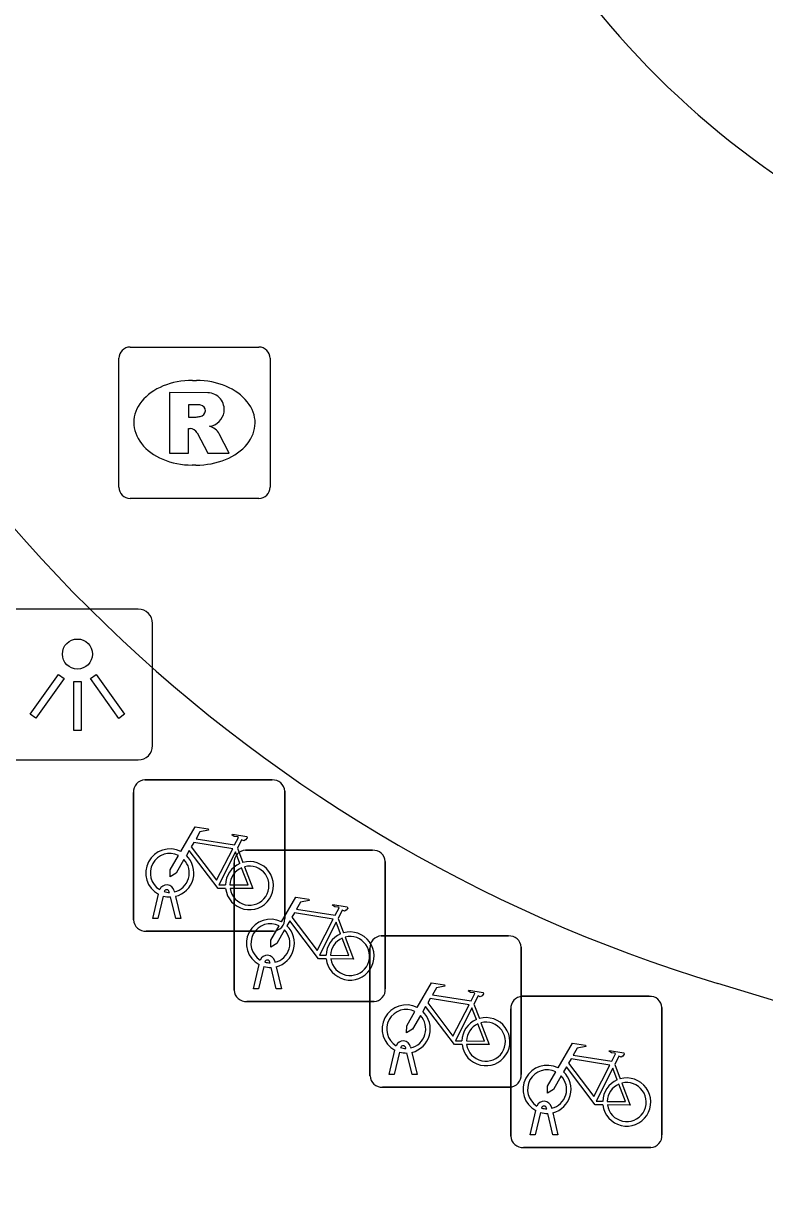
# Model space of a CAD drawing. Extents: x 158461 to 159795, y 387220 to 388672.
# Drawn here: x 159434.94 to 159439.84, y 387992.07 to 387999.73 of the extents above; entities that cross this region are included whole.
import ezdxf

# ---------------------------------------------------------------- set-up
doc = ezdxf.new("R2010")
doc.units = 0
for name, color, linetype in [('IMGEO_Fietsenrek', 7, 'Continuous'), ('IMGEO_Lichtpunt', 7, 'Continuous'), ('IMGEO_Rijbaan_lokaal_open', 7, 'Continuous'), ('IMGEO_Rioolput', 7, 'Continuous'), ('IMGEO_Voetpad_open', 7, 'Continuous')]:
    doc.layers.add(name, color=color, linetype=linetype)

msp = doc.modelspace()

# ---------------------------------------------------------------- linework, layer by layer
at = {"layer": 'IMGEO_Fietsenrek'}
for p, q in [((159435.7449, 387994.7295), (159436.5858, 387994.7295)), ((159436.5858, 387994.7295), (159435.7449, 387994.7295)), ((159435.6705, 387993.8049), (159435.6705, 387994.6458)), ((159435.6705, 387994.6458), (159435.6705, 387993.8049)), ((159436.6695, 387994.6551), (159436.6695, 387993.8142)), ((159436.6695, 387993.8142), (159436.6695, 387994.6551)), ((159436.3572, 387994.2792), (159436.3935, 387994.184)), ((159436.4099, 387994.2645), (159437.2508, 387994.2645)), ((159437.2508, 387994.2645), (159436.4099, 387994.2645)), ((159436.3355, 387993.3399), (159436.3355, 387994.1808)), ((159436.3355, 387994.1808), (159436.3355, 387993.3399)), ((159437.3345, 387994.1901), (159437.3345, 387993.3492)), ((159437.3345, 387993.3492), (159437.3345, 387994.1901)), ((159435.9079, 387993.9859), (159435.9069, 387993.9902)), ((159435.9386, 387993.9974), (159435.9404, 387993.9895)), ((159435.7975, 387993.8143), (159435.8358, 387993.9743)), ((159435.8662, 387993.9621), (159435.8309, 387993.8143)), ((159435.949, 387993.8143), (159435.9151, 387993.956)), ((159435.9474, 387993.9603), (159435.9824, 387993.8143)), ((159435.8309, 387993.8143), (159435.7975, 387993.8143)), ((159435.9824, 387993.8143), (159435.949, 387993.8143)), ((159437.0222, 387993.8142), (159437.0585, 387993.719)), ((159436.5951, 387993.7305), (159435.7542, 387993.7305)), ((159435.7542, 387993.7305), (159436.5951, 387993.7305)), ((159437.3079, 387993.6985), (159438.1488, 387993.6985)), ((159438.1488, 387993.6985), (159437.3079, 387993.6985)), ((159437.2335, 387992.7739), (159437.2335, 387993.6148)), ((159437.2335, 387993.6148), (159437.2335, 387992.7739)), ((159438.2325, 387993.6241), (159438.2325, 387992.7832)), ((159438.2325, 387992.7832), (159438.2325, 387993.6241)), ((159436.5729, 387993.5209), (159436.5719, 387993.5252)), ((159436.6036, 387993.5324), (159436.6054, 387993.5245)), ((159436.4625, 387993.3493), (159436.5008, 387993.5093)), ((159436.5312, 387993.4971), (159436.4959, 387993.3493)), ((159436.614, 387993.3493), (159436.5801, 387993.491)), ((159436.6124, 387993.4953), (159436.6474, 387993.3493)), ((159436.4959, 387993.3493), (159436.4625, 387993.3493)), ((159436.6474, 387993.3493), (159436.614, 387993.3493)), ((159438.2389, 387993.2995), (159439.0798, 387993.2995)), ((159439.0798, 387993.2995), (159438.2389, 387993.2995)), ((159437.2601, 387993.2655), (159436.4192, 387993.2655)), ((159436.4192, 387993.2655), (159437.2601, 387993.2655)), ((159437.9202, 387993.2482), (159437.9565, 387993.153)), ((159438.1645, 387992.3749), (159438.1645, 387993.2158)), ((159438.1645, 387993.2158), (159438.1645, 387992.3749)), ((159439.1635, 387993.2251), (159439.1635, 387992.3842)), ((159439.1635, 387992.3842), (159439.1635, 387993.2251)), ((159437.3605, 387992.7833), (159437.3988, 387992.9433)), ((159437.4292, 387992.9311), (159437.3939, 387992.7833)), ((159437.4709, 387992.9549), (159437.4699, 387992.9592)), ((159437.512, 387992.7833), (159437.4781, 387992.925)), ((159437.5016, 387992.9664), (159437.5034, 387992.9585)), ((159437.5104, 387992.9293), (159437.5454, 387992.7833)), ((159438.8512, 387992.8492), (159438.8875, 387992.754)), ((159437.3939, 387992.7833), (159437.3605, 387992.7833)), ((159437.5454, 387992.7833), (159437.512, 387992.7833)), ((159438.1581, 387992.6995), (159437.3172, 387992.6995)), ((159437.3172, 387992.6995), (159438.1581, 387992.6995)), ((159438.2915, 387992.3843), (159438.3298, 387992.5443)), ((159438.3602, 387992.5321), (159438.3249, 387992.3843)), ((159438.4019, 387992.5559), (159438.4009, 387992.5602)), ((159438.443, 387992.3843), (159438.4091, 387992.526)), ((159438.4326, 387992.5674), (159438.4344, 387992.5595)), ((159438.4414, 387992.5303), (159438.4764, 387992.3843)), ((159438.3249, 387992.3843), (159438.2915, 387992.3843)), ((159438.4764, 387992.3843), (159438.443, 387992.3843)), ((159439.0891, 387992.3005), (159438.2482, 387992.3005)), ((159438.2482, 387992.3005), (159439.0891, 387992.3005))]:
    msp.add_line(p, q, dxfattribs=at)
for points in [[(159435.9831, 387994.2562), (159436.0778, 387994.4197), (159436.164, 387994.4059), (159436.1657, 387994.3972), (159436.1096, 387994.3863), (159436.0834, 387994.341), (159436.3386, 387994.3002)], [(159436.3386, 387994.3002), (159436.3636, 387994.349), (159436.3585, 387994.353), (159436.3353, 387994.3567), (159436.3226, 387994.3642), (159436.3216, 387994.3673), (159436.3238, 387994.3719), (159436.4186, 387994.3568), (159436.4209, 387994.3465), (159436.4115, 387994.3341), (159436.3991, 387994.3277), (159436.3846, 387994.3339), (159436.3572, 387994.2792)], [(159436.3257, 387994.275), (159436.0689, 387994.316), (159436.0522, 387994.2872), (159436.2192, 387994.0669), (159436.3257, 387994.275)], [(159436.0038, 387994.2037), (159435.9522, 387994.1145), (159435.9123, 387994.0885), (159435.9135, 387994.136), (159435.968, 387994.2302)], [(159436.2788, 387994.0115), (159436.2291, 387994.0116), (159436.0384, 387994.2633), (159436.0194, 387994.2305)], [(159436.3737, 387994.177), (159436.3444, 387994.2538), (159436.235, 387994.0357), (159436.2777, 387994.0356)], [(159436.3077, 387994.0355), (159436.4276, 387994.0353), (159436.3844, 387994.1489)], [(159436.4042, 387994.1558), (159436.4592, 387994.0112), (159436.3091, 387994.0115)], [(159436.6481, 387993.7912), (159436.7428, 387993.9547), (159436.829, 387993.9409), (159436.8307, 387993.9322), (159436.7746, 387993.9213), (159436.7484, 387993.876), (159437.0036, 387993.8352)], [(159437.0036, 387993.8352), (159437.0286, 387993.884), (159437.0235, 387993.888), (159437.0003, 387993.8917), (159436.9876, 387993.8992), (159436.9866, 387993.9023), (159436.9888, 387993.9069), (159437.0836, 387993.8918), (159437.0859, 387993.8815), (159437.0765, 387993.8691), (159437.0641, 387993.8627), (159437.0496, 387993.8689), (159437.0222, 387993.8142)], [(159436.9907, 387993.81), (159436.7339, 387993.851), (159436.7172, 387993.8222), (159436.8842, 387993.6019), (159436.9907, 387993.81)], [(159436.6688, 387993.7387), (159436.6172, 387993.6495), (159436.5773, 387993.6235), (159436.5785, 387993.671), (159436.633, 387993.7652)], [(159436.9438, 387993.5465), (159436.8941, 387993.5466), (159436.7034, 387993.7983), (159436.6844, 387993.7655)], [(159437.0387, 387993.712), (159437.0094, 387993.7888), (159436.9, 387993.5707), (159436.9427, 387993.5706)], [(159436.9727, 387993.5705), (159437.0926, 387993.5703), (159437.0494, 387993.6839)], [(159437.0692, 387993.6908), (159437.1242, 387993.5462), (159436.9741, 387993.5465)], [(159437.5461, 387993.2252), (159437.6408, 387993.3887), (159437.727, 387993.3749), (159437.7287, 387993.3662), (159437.6726, 387993.3553), (159437.6464, 387993.31), (159437.9016, 387993.2692)], [(159437.9016, 387993.2692), (159437.9266, 387993.318), (159437.9215, 387993.322), (159437.8983, 387993.3257), (159437.8856, 387993.3332), (159437.8846, 387993.3363), (159437.8868, 387993.3409), (159437.9816, 387993.3258), (159437.9839, 387993.3155), (159437.9745, 387993.3031), (159437.9621, 387993.2967), (159437.9476, 387993.3029), (159437.9202, 387993.2482)], [(159437.8418, 387992.9805), (159437.7921, 387992.9806), (159437.6014, 387993.2323), (159437.5824, 387993.1995)], [(159437.8887, 387993.244), (159437.6319, 387993.285), (159437.6152, 387993.2562), (159437.7822, 387993.0359), (159437.8887, 387993.244)], [(159437.9367, 387993.146), (159437.9074, 387993.2228), (159437.798, 387993.0047), (159437.8407, 387993.0046)], [(159437.5668, 387993.1727), (159437.5152, 387993.0835), (159437.4753, 387993.0575), (159437.4765, 387993.105), (159437.531, 387993.1992)], [(159437.8707, 387993.0045), (159437.9906, 387993.0043), (159437.9474, 387993.1179)], [(159437.9672, 387993.1248), (159438.0222, 387992.9802), (159437.8721, 387992.9805)], [(159438.4771, 387992.8262), (159438.5718, 387992.9897), (159438.658, 387992.9759), (159438.6597, 387992.9672), (159438.6036, 387992.9563), (159438.5774, 387992.911), (159438.8326, 387992.8702)], [(159438.8326, 387992.8702), (159438.8576, 387992.919), (159438.8525, 387992.923), (159438.8293, 387992.9267), (159438.8166, 387992.9342), (159438.8156, 387992.9373), (159438.8178, 387992.9419), (159438.9126, 387992.9268), (159438.9149, 387992.9165), (159438.9055, 387992.9041), (159438.8931, 387992.8977), (159438.8786, 387992.9039), (159438.8512, 387992.8492)], [(159438.7728, 387992.5815), (159438.7231, 387992.5816), (159438.5324, 387992.8333), (159438.5134, 387992.8005)], [(159438.8197, 387992.845), (159438.5629, 387992.886), (159438.5462, 387992.8572), (159438.7132, 387992.6369), (159438.8197, 387992.845)], [(159438.4978, 387992.7737), (159438.4462, 387992.6845), (159438.4063, 387992.6585), (159438.4075, 387992.706), (159438.462, 387992.8002)], [(159438.8677, 387992.747), (159438.8384, 387992.8238), (159438.729, 387992.6057), (159438.7717, 387992.6056)], [(159438.8017, 387992.6055), (159438.9216, 387992.6053), (159438.8784, 387992.7189)], [(159438.8982, 387992.7258), (159438.9532, 387992.5812), (159438.8031, 387992.5815)]]:
    msp.add_lwpolyline(points, dxfattribs=at)
for centre, radius, start, end in [((159435.7482, 387994.6516), 0.0779, 92.4484, 184.28452), ((159435.7482, 387994.6516), 0.0779, 92.4484, 184.28452), ((159436.5916, 387994.6518), 0.0779, 2.4484, 94.28452), ((159436.5916, 387994.6518), 0.0779, 2.4484, 94.28452), ((159435.9101, 387994.1149), 0.159, 62.67661, 242.13685), ((159435.9101, 387994.1149), 0.129, 63.31916, 238.90302), ((159435.9101, 387994.1149), 0.159, 283.5766, 46.60424), ((159436.4132, 387994.1866), 0.0779, 92.4484, 184.28452), ((159436.4132, 387994.1866), 0.0779, 92.4484, 184.28452), ((159437.2566, 387994.1868), 0.0779, 2.4484, 94.28452), ((159437.2566, 387994.1868), 0.0779, 2.4484, 94.28452), ((159435.9101, 387994.1149), 0.129, 283.60429, 43.43025), ((159436.4367, 387994.0309), 0.159, 113.3408, 178.32165), ((159436.4367, 387994.0309), 0.159, 187.0065, 105.77075), ((159436.4367, 387994.0309), 0.129, 113.92302, 177.95563), ((159436.4367, 387994.0309), 0.129, 188.67146, 104.58832), ((159435.8899, 387993.9863), 0.0499, 12.8025, 158.69338), ((159435.8899, 387993.9863), 0.0174, 12.8025, 163.45023), ((159435.9101, 387994.1149), 0.129, 253.41502, 269.02044), ((159435.9101, 387994.1149), 0.159, 253.99666, 271.78671), ((159435.7484, 387993.8082), 0.0779, 182.4484, 274.28452), ((159435.7484, 387993.8082), 0.0779, 182.4484, 274.28452), ((159436.5751, 387993.6499), 0.159, 62.67661, 242.13685), ((159436.5751, 387993.6499), 0.129, 63.31916, 238.90302), ((159436.5918, 387993.8084), 0.0779, 272.4484, 4.28452), ((159436.5918, 387993.8084), 0.0779, 272.4484, 4.28452), ((159436.5751, 387993.6499), 0.159, 283.5766, 46.60424), ((159436.5751, 387993.6499), 0.129, 283.60429, 43.43025), ((159437.1017, 387993.5659), 0.159, 113.3408, 178.32165), ((159437.1017, 387993.5659), 0.159, 187.0065, 105.77075), ((159437.1017, 387993.5659), 0.129, 113.92302, 177.95563), ((159437.1017, 387993.5659), 0.129, 188.67146, 104.58832), ((159437.3112, 387993.6206), 0.0779, 92.4484, 184.28452), ((159437.3112, 387993.6206), 0.0779, 92.4484, 184.28452), ((159438.1546, 387993.6208), 0.0779, 2.4484, 94.28452), ((159438.1546, 387993.6208), 0.0779, 2.4484, 94.28452), ((159436.5549, 387993.5213), 0.0499, 12.8025, 158.69338), ((159436.5549, 387993.5213), 0.0174, 12.8025, 163.45023), ((159436.5751, 387993.6499), 0.129, 253.41502, 269.02044), ((159436.5751, 387993.6499), 0.159, 253.99666, 271.78671), ((159436.4134, 387993.3432), 0.0779, 182.4484, 274.28452), ((159436.4134, 387993.3432), 0.0779, 182.4484, 274.28452), ((159437.2568, 387993.3434), 0.0779, 272.4484, 4.28452), ((159437.2568, 387993.3434), 0.0779, 272.4484, 4.28452), ((159438.2422, 387993.2216), 0.0779, 92.4484, 184.28452), ((159438.2422, 387993.2216), 0.0779, 92.4484, 184.28452), ((159439.0856, 387993.2218), 0.0779, 2.4484, 94.28452), ((159439.0856, 387993.2218), 0.0779, 2.4484, 94.28452), ((159437.4731, 387993.0839), 0.159, 62.67661, 242.13685), ((159437.4731, 387993.0839), 0.129, 63.31916, 238.90302), ((159437.4731, 387993.0839), 0.129, 283.60429, 43.43025), ((159437.4731, 387993.0839), 0.159, 283.5766, 46.60424), ((159437.9997, 387992.9999), 0.159, 113.3408, 178.32165), ((159437.9997, 387992.9999), 0.159, 187.0065, 105.77075), ((159437.9997, 387992.9999), 0.129, 113.92302, 177.95563), ((159437.9997, 387992.9999), 0.129, 188.67146, 104.58832), ((159437.4529, 387992.9553), 0.0499, 12.8025, 158.69338), ((159437.4731, 387993.0839), 0.159, 253.99666, 271.78671), ((159437.4529, 387992.9553), 0.0174, 12.8025, 163.45023), ((159437.4731, 387993.0839), 0.129, 253.41502, 269.02044), ((159438.4041, 387992.6849), 0.159, 62.67661, 242.13685), ((159437.3114, 387992.7772), 0.0779, 182.4484, 274.28452), ((159437.3114, 387992.7772), 0.0779, 182.4484, 274.28452), ((159438.1548, 387992.7774), 0.0779, 272.4484, 4.28452), ((159438.1548, 387992.7774), 0.0779, 272.4484, 4.28452), ((159438.4041, 387992.6849), 0.129, 63.31916, 238.90302), ((159438.4041, 387992.6849), 0.129, 283.60429, 43.43025), ((159438.4041, 387992.6849), 0.159, 283.5766, 46.60424), ((159438.9307, 387992.6009), 0.159, 187.0065, 105.77075), ((159438.9307, 387992.6009), 0.159, 113.3408, 178.32165), ((159438.9307, 387992.6009), 0.129, 113.92302, 177.95563), ((159438.9307, 387992.6009), 0.129, 188.67146, 104.58832), ((159438.3839, 387992.5563), 0.0499, 12.8025, 158.69338), ((159438.4041, 387992.6849), 0.159, 253.99666, 271.78671), ((159438.3839, 387992.5563), 0.0174, 12.8025, 163.45023), ((159438.4041, 387992.6849), 0.129, 253.41502, 269.02044), ((159438.2424, 387992.3782), 0.0779, 182.4484, 274.28452), ((159438.2424, 387992.3782), 0.0779, 182.4484, 274.28452), ((159439.0858, 387992.3784), 0.0779, 272.4484, 4.28452), ((159439.0858, 387992.3784), 0.0779, 272.4484, 4.28452)]:
    msp.add_arc(centre, radius, start, end, dxfattribs=at)
at = {"layer": 'IMGEO_Lichtpunt'}
for p, q in [((159435.7016, 387995.8581), (159434.8945, 387995.8581)), ((159435.7016, 387995.8581), (159434.8945, 387995.8581)), ((159435.7963, 387994.9563), (159435.7963, 387995.7635)), ((159435.7963, 387994.9563), (159435.7963, 387995.7635)), ((159434.8945, 387994.8617), (159435.7016, 387994.8617)), ((159434.8945, 387994.8617), (159435.7016, 387994.8617))]:
    msp.add_line(p, q, dxfattribs=at)
for points in [[(159435.1742, 387995.4268), (159435.2127, 387995.3993), (159435.0254, 387995.1369), (159434.9869, 387995.1644), (159435.1742, 387995.4268)], [(159435.2757, 387995.3791), (159435.323, 387995.3791), (159435.323, 387995.0567), (159435.2757, 387995.0567), (159435.2757, 387995.3791)], [(159435.3856, 387995.3991), (159435.4242, 387995.4265), (159435.6109, 387995.1636), (159435.5723, 387995.1362), (159435.3856, 387995.3991)]]:
    msp.add_lwpolyline(points, dxfattribs=at)
msp.add_circle((159435.2994, 387995.5614), 0.0994, dxfattribs=at)
for centre, start, end in [((159435.7016, 387995.7635), 0, 90), ((159435.7016, 387995.7635), 0, 90), ((159435.7016, 387994.9563), 270, 0), ((159435.7016, 387994.9563), 270, 360)]:
    msp.add_arc(centre, 0.0946, start, end, dxfattribs=at)
at = {"layer": 'IMGEO_Rijbaan_lokaal_open'}
msp.add_lwpolyline([(159442.263, 387992.554), (159439.534, 387993.384)], dxfattribs=at)
for centre, radius, start, end in [((159442.4257, 388002.9579), 10.0011, 197.20322, 253.19376), ((159443.1215, 388003.3769), 5.6482, 216.7175, 246.52949)]:
    msp.add_arc(centre, radius, start, end, dxfattribs=at)
at = {"layer": 'IMGEO_Rioolput'}
for p, q in [((159435.6469, 387997.5905), (159436.4991, 387997.5905)), ((159435.5725, 387996.6639), (159435.5725, 387997.5161)), ((159436.5735, 387997.5161), (159436.5735, 387996.6639)), ((159436.0605, 387997.3697), (159436.0855, 387997.3697)), ((159436.0825, 387996.8103), (159436.0576, 387996.8103)), ((159436.4991, 387996.5895), (159435.6469, 387996.5895))]:
    msp.add_line(p, q, dxfattribs=at)
for points in [[(159435.6469, 387997.5905), (159436.4991, 387997.5905)], [(159435.5725, 387996.6639), (159435.5725, 387997.5161)], [(159436.5735, 387997.5161), (159436.5735, 387996.6639)], [(159436.1615, 387997.2879), (159435.9088, 387997.29), (159435.9088, 387996.89)], [(159436.0872, 387997.2092), (159436.0332, 387997.2092), (159436.0332, 387997.1279)], [(159436.0332, 387997.1279), (159436.085, 387997.1279)], [(159435.9088, 387996.89), (159436.0332, 387996.89), (159436.0332, 387997.0525), (159436.044, 387997.0525)], [(159436.0907, 387997.0226), (159436.1622, 387996.89), (159436.3019, 387996.89), (159436.2369, 387997.0162)], [(159436.4991, 387996.5895), (159435.6469, 387996.5895)]]:
    msp.add_lwpolyline(points, dxfattribs=at)
for centre, radius, start, end in [((159435.649, 387997.514), 0.0765, 91.55205, 178.44795), ((159435.649, 387997.514), 0.0765, 91.55205, 178.44795), ((159436.497, 387997.514), 0.0765, 1.55205, 88.44795), ((159436.497, 387997.514), 0.0765, 1.55205, 88.44795), ((159436.1604, 387997.1784), 0.1095, 350.36119, 89.41601), ((159436.0925, 387997.1129), 0.0964, 77.00612, 93.18647), ((159436.1074, 387997.1696), 0.0378, 276.66336, 79.67722), ((159436.0692, 387997.3172), 0.1899, 274.7715, 282.96867), ((159436.158, 387997.1776), 0.1117, 277.58423, 350.98172), ((159436.0428, 387996.9992), 0.0533, 26.02933, 88.69889), ((159436.1425, 387996.9628), 0.1085, 29.51342, 73.79051), ((159435.649, 387996.666), 0.0765, 181.55205, 268.44795), ((159435.649, 387996.666), 0.0765, 181.55205, 268.44795), ((159436.497, 387996.666), 0.0765, 271.55205, 358.44795), ((159436.497, 387996.666), 0.0765, 271.55205, 358.44795)]:
    msp.add_arc(centre, radius, start, end, dxfattribs=at)
for centre, major_axis, ratio, start_param, end_param in [((159436.059, 387997.09), (-0.3872, 0.002), 0.722429, 4.712389, 7.853982), ((159436.084, 387997.09), (-0.3901, 0.002), 0.717154, 1.570796, 4.712389)]:
    msp.add_ellipse(centre, major_axis=major_axis, ratio=ratio, start_param=start_param, end_param=end_param, dxfattribs=at)
at = {"layer": 'IMGEO_Voetpad_open'}
msp.add_arc((159442.0235, 388002.3735), 13.3198, 192.08843, 255.49795, dxfattribs=at)

doc.saveas('drawing.dxf')
